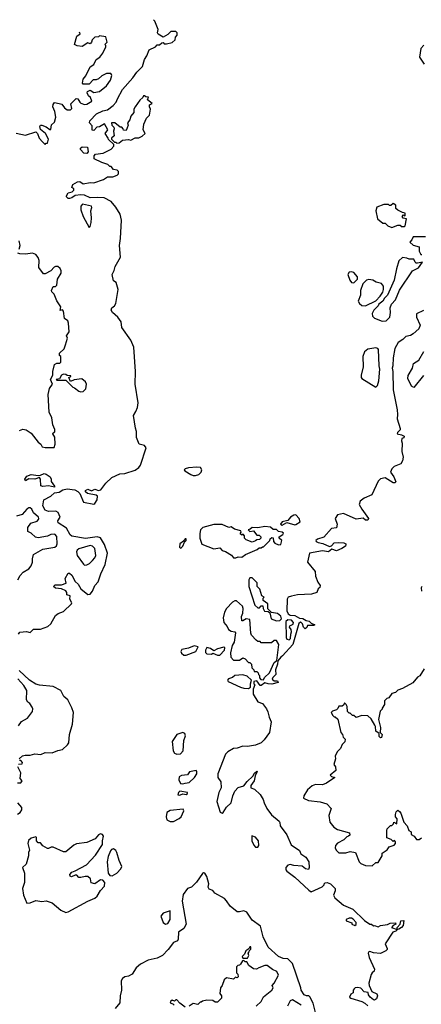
# Model space of a CAD drawing. Extents: x 2494106 to 2685573, y 758056 to 915185.
# Tile 343 of 507: x 2598135 to 2601609, y 903362 to 911879. Entities that reach past the tile are written whole.
import ezdxf

# ---------------------------------------------------------------- set-up
doc = ezdxf.new("R2010")
doc.units = 0

msp = doc.modelspace()

# ---------------------------------------------------------------- linework, layer by layer
at = {"layer": '0CON05XD'}
for points in [[(2598125.7, 906565), (2598135, 906581.2), (2598193.9, 906586.1), (2598225, 906576.7), (2598255, 906607.1), (2598314.3, 906605.7), (2598379.3, 906630.7), (2598405, 906654), (2598444.3, 906725.7), (2598467.3, 906742.7), (2598515, 906759.2), (2598583.8, 906825), (2598586.7, 906835), (2598567.5, 906865), (2598570, 906895), (2598543.6, 906903.6), (2598542.5, 906925), (2598535, 906937.5), (2598495, 906956.2), (2598445, 906961.2), (2598427.5, 906975), (2598440.7, 906989.3), (2598495, 906990), (2598536.7, 907005), (2598528.8, 907045), (2598555, 907092.5), (2598565, 907091.2), (2598585, 907073.3), (2598615, 907020), (2598641.2, 906995), (2598662.5, 906955), (2598725, 906905.8), (2598745, 906910), (2598763.4, 906936.6), (2598784.4, 906985.6), (2598813.8, 907015), (2598837.1, 907085), (2598873.1, 907165), (2598893.5, 907265), (2598868.5, 907338.5), (2598835, 907397.5), (2598805, 907405.4), (2598705, 907391.1), (2598585, 907410.6), (2598571.5, 907421.5), (2598539.7, 907479.7), (2598467.1, 907527.1), (2598465.8, 907545), (2598485.6, 907575), (2598467.3, 907617.3), (2598447.1, 907627.1), (2598385, 907623.8), (2598354.4, 907635), (2598334, 907675), (2598344, 907725), (2598405, 907756.2), (2598436.7, 907785), (2598477.3, 907792.7), (2598508.3, 907811.7), (2598545, 907820), (2598611.2, 907811.2), (2598638, 907798), (2598655, 907780), (2598686.4, 907706.4), (2598775, 907688.6), (2598785.9, 907694.1), (2598804.6, 907725), (2598806.9, 907756.9), (2598795, 907766.2), (2598721.1, 907781.1), (2598704, 907795), (2598705, 907806.2), (2598725, 907817.5), (2598755, 907804), (2598785, 907817.8), (2598815, 907806.7), (2598837.9, 907812.1), (2598879.3, 907870.7), (2598932.2, 907917.8), (2599000.5, 907949.5), (2599045, 907953.9), (2599135, 907982.5), (2599166, 908005), (2599181.2, 908025), (2599228.8, 908175), (2599215, 908196.7), (2599168.3, 908208.3), (2599146.2, 908265), (2599145.9, 908315.9), (2599135.8, 908345.8), (2599120, 908455), (2599139.1, 908490.9), (2599154.4, 908525), (2599158.9, 908565), (2599134.2, 908725), (2599137.5, 908835), (2599120.8, 909045), (2599095.7, 909105.7), (2599017.5, 909215), (2599013.3, 909265), (2598985, 909306.7), (2598938.8, 909345), (2598926.7, 909365), (2598932.5, 909385), (2598955, 909402.5), (2598966.7, 909425), (2598986.7, 909545), (2598970, 909605), (2598945, 909620), (2598933.8, 909675), (2598951.7, 909708.3), (2598960, 909745), (2599007.5, 909825), (2598996.7, 909925), (2599008.1, 909985), (2599014.5, 910145), (2599004.3, 910195), (2598967.5, 910257.5), (2598927.1, 910307.1), (2598866.6, 910336.6), (2598805, 910341.2), (2598745, 910337.5), (2598695, 910359.4), (2598665, 910363.1), (2598615, 910358.8), (2598585, 910338.8), (2598565, 910333.3), (2598555, 910333.3), (2598540, 910345), (2598539.2, 910355), (2598555, 910381.2), (2598589.5, 910390.5), (2598603.3, 910405), (2598602.5, 910415), (2598587, 910427), (2598595, 910452.5), (2598635, 910476.7), (2598655, 910478.8), (2598685, 910460), (2598745, 910470), (2598775, 910466.7), (2598860, 910495), (2598895, 910520), (2598939.3, 910520.7), (2598977, 910533), (2598990, 910545), (2598990, 910565), (2598978.3, 910578.3), (2598945, 910582.5), (2598925, 910610), (2598915, 910610), (2598897, 910627), (2598845, 910642.5), (2598780, 910675), (2598778.3, 910701.7), (2598790, 910715), (2598857, 910723), (2598925, 910757.5), (2598950, 910785), (2598948.3, 910798.3), (2598901.7, 910841.7), (2598900, 910855), (2598873, 910893), (2598897.5, 910925), (2598868.3, 910978.3), (2598825, 910952.5), (2598801.7, 910948.3), (2598775, 910920), (2598763, 910923), (2598761.7, 910961.7), (2598740, 910985), (2598742.5, 911005), (2598800, 911065), (2598855, 911090), (2598895, 911098.8), (2598944.2, 911135.8), (2598970, 911165), (2598980, 911195), (2599023.8, 911275), (2599113.3, 911375), (2599147.5, 911425), (2599196.7, 911475), (2599213.3, 911535), (2599233.8, 911565), (2599255, 911616.7), (2599310, 911645), (2599325, 911660), (2599345, 911660), (2599363, 911677), (2599375, 911680), (2599385, 911670), (2599405, 911670), (2599455, 911680), (2599480, 911705), (2599483, 911727), (2599497.5, 911745), (2599497.5, 911765), (2599485, 911777.5), (2599443, 911777), (2599415, 911750), (2599375, 911727.5), (2599333.6, 911753.6), (2599327.5, 911765), (2599332.5, 911795), (2599303.8, 911865), (2599293.5, 911878.5)], [(2598105, 910896.7), (2598185, 910878.8), (2598275, 910907.5), (2598290, 910895), (2598303, 910853), (2598331.7, 910821.7), (2598355, 910800), (2598365, 910810), (2598375, 910810), (2598382.5, 910845), (2598357.5, 910895), (2598315, 910930), (2598307.5, 910955), (2598313.8, 910966.2), (2598325, 910966.7), (2598365, 910951.2), (2598395, 910927.5), (2598405, 910930), (2598410.5, 910969.5), (2598435, 910992.5), (2598448, 911035), (2598438, 911085), (2598422, 911125), (2598423.3, 911145), (2598437, 911163), (2598475, 911153.3), (2598498.8, 911148.8), (2598522.5, 911115), (2598545, 911100), (2598575, 911100), (2598585, 911110), (2598578.3, 911151.7), (2598623.6, 911196.4), (2598637.5, 911195), (2598654, 911164), (2598665, 911156.7), (2598695, 911146.2), (2598715, 911148.8), (2598757.5, 911175), (2598747.5, 911205), (2598730.7, 911220.7), (2598717.5, 911245), (2598721.7, 911258.3), (2598745, 911270), (2598775, 911247.5), (2598825, 911257.5), (2598885, 911306.7), (2598920, 911355), (2598932.5, 911395), (2598930, 911405), (2598921.7, 911411.7), (2598885, 911412.5), (2598845, 911393.3), (2598815, 911366.7), (2598795, 911357.5), (2598771.7, 911358.3), (2598735, 911320), (2598685, 911320), (2598678.3, 911328.3), (2598682.5, 911365), (2598707, 911393), (2598745, 911470), (2598775, 911490), (2598797, 911533), (2598827.5, 911555), (2598855, 911590), (2598880, 911645), (2598880, 911655), (2598870, 911665), (2598890, 911685), (2598879.3, 911729.3), (2598825, 911737.5), (2598815, 911730), (2598783.6, 911726.4), (2598762.5, 911705), (2598757, 911683), (2598745, 911670), (2598725, 911677.5), (2598675, 911647.5), (2598633, 911653), (2598610, 911665), (2598630, 911735), (2598657.5, 911755), (2598651.3, 911769.8)], [(2601630.7, 911659.3), (2601605, 911630), (2601593.8, 911555), (2601635, 911494)], [(2598975, 910810), (2598995, 910812.5), (2599023, 910837), (2599075, 910842.5), (2599095, 910837.5), (2599135, 910856.7), (2599165, 910857.5), (2599195, 910872.5), (2599220, 910895), (2599203.3, 910925), (2599210, 910975), (2599233, 911027), (2599257, 911053), (2599267.5, 911105), (2599257.5, 911125), (2599258.3, 911141.7), (2599280, 911155), (2599240, 911185), (2599248.3, 911208.3), (2599225, 911210), (2599215, 911220), (2599205, 911220), (2599200, 911205), (2599175, 911182.5), (2599133.9, 911126.1), (2599122.5, 911105), (2599122.5, 911075), (2599097.5, 911045), (2599086.7, 911013.3), (2599067.5, 910985), (2599072.5, 910965), (2599055, 910920), (2599031.7, 910921.7), (2599030, 910935), (2599018.3, 910948.3), (2599005, 910950), (2598957, 910987), (2598930, 910985), (2598932.5, 910965), (2598948.8, 910948.8), (2598952.5, 910935), (2598947.5, 910915), (2598952.5, 910875), (2598930, 910855), (2598930, 910845), (2598955, 910820), (2598965, 910820), (2598975, 910810)], [(2598715, 910720), (2598690, 910725), (2598660, 910755), (2598661.7, 910768.3), (2598675, 910777.5), (2598720, 910775), (2598727.5, 910735), (2598715, 910720)], [(2598735, 910080), (2598745, 910090), (2598753.8, 910125), (2598757.1, 910165), (2598748.8, 910225), (2598760, 910255), (2598755.6, 910265.6), (2598676.9, 910283.1), (2598664.3, 910265), (2598664, 910235), (2598682.5, 910175), (2598735, 910080)], [(2601355, 910082.5), (2601405, 910100), (2601425, 910100), (2601435, 910090), (2601465, 910090), (2601470, 910095), (2601480, 910155), (2601451.7, 910161.7), (2601442.5, 910175), (2601455, 910190), (2601468.3, 910181.7), (2601470, 910205), (2601445, 910210), (2601405, 910230), (2601390, 910245), (2601390, 910275), (2601365, 910290), (2601345, 910270), (2601335, 910270), (2601325, 910280), (2601285, 910280), (2601225, 910257.5), (2601216.7, 910225), (2601230, 910155), (2601275, 910120), (2601295, 910120), (2601320, 910095), (2601355, 910082.5)], [(2601645, 910000), (2601538.3, 910001.7), (2601527, 909973), (2601510, 909955), (2601538.3, 909928.3), (2601590, 909915), (2601590, 909875), (2601605, 909847.5), (2601615, 909847.5)], [(2598131.2, 909895), (2598138, 909925), (2598129.2, 909965)], [(2598133.6, 908326.4), (2598163, 908337), (2598191.7, 908331.7), (2598235, 908302.5), (2598293.6, 908223.6), (2598316.4, 908206.4), (2598330, 908185), (2598355, 908178.8), (2598432.5, 908177.5), (2598441.7, 908208.3), (2598437.5, 908267.5), (2598420, 908295), (2598423.6, 908306.4), (2598437.5, 908315), (2598437.5, 908335), (2598421.2, 908375), (2598412, 908435), (2598390, 908485), (2598382.3, 908637.7), (2598392.3, 908687.7), (2598417.5, 908725), (2598401.2, 908765), (2598420, 908805), (2598420, 908835), (2598436.7, 908895), (2598455, 908907.5), (2598481.7, 908908.3), (2598490, 908915), (2598490, 908965), (2598480, 908975), (2598480, 908995), (2598518.3, 909031.7), (2598531.2, 909065), (2598547.5, 909125), (2598540, 909145), (2598561.7, 909178.3), (2598557.5, 909255), (2598550, 909275), (2598522.5, 909295), (2598515, 909357.5), (2598505, 909370), (2598485, 909362.5), (2598490, 909395), (2598456.4, 909446.4), (2598433.3, 909505), (2598412.5, 909525), (2598410, 909535), (2598425, 909570), (2598445, 909570), (2598456.4, 909583.6), (2598461.2, 909635), (2598492.5, 909685), (2598494, 909705), (2598486.1, 909726.1), (2598465, 909742.5), (2598445, 909743.3), (2598432.3, 909737.7), (2598403.6, 909706.4), (2598355, 909680), (2598341.7, 909681.7), (2598301.2, 909735), (2598303.8, 909795), (2598295, 909822.5), (2598275, 909846.7), (2598245, 909860), (2598185, 909850.8), (2598135, 909852), (2598118.8, 909858.8)], [(2601620, 909780), (2601575, 909772.5), (2601565, 909772.5), (2601555, 909782.5), (2601545, 909807.5), (2601505, 909806.7), (2601485, 909816.7), (2601445, 909822.5), (2601415, 909793.3), (2601395.8, 909725), (2601373.9, 909626.1), (2601316.7, 909495), (2601290.7, 909469.3), (2601277.5, 909445), (2601241.2, 909418.8), (2601235, 909402.5), (2601197.5, 909365), (2601183.9, 909336.1), (2601186.2, 909315), (2601205, 909296.2), (2601269.7, 909269.7)], [(2601269.7, 909269.7), (2601305, 909272.9), (2601335.7, 909305), (2601341.9, 909345), (2601340, 909385), (2601352.2, 909417.8), (2601385, 909456.2), (2601420.3, 909539.7), (2601532.5, 909705), (2601585, 909732.5), (2601620, 909780)], [(2601025, 909603.8), (2601057.5, 909635), (2601056.2, 909655), (2601025, 909690.8), (2601005, 909697.5), (2600985, 909696), (2600974, 909675), (2600990.8, 909625), (2601005, 909604), (2601025, 909603.8)], [(2601125, 909403.8), (2601215, 909447.5), (2601253, 909487), (2601277, 909523), (2601282.5, 909545), (2601282.5, 909575), (2601266.1, 909596.1), (2601218.3, 909608.3), (2601190, 909625), (2601155, 909630), (2601133.9, 909626.1), (2601102.5, 909595), (2601083.8, 909535), (2601083.3, 909495), (2601062, 909445), (2601075, 909423.3), (2601095, 909406.7), (2601125, 909403.8)], [(2601626.9, 909363.1), (2601568, 909335), (2601567.5, 909305), (2601598.8, 909235), (2601586.7, 909205), (2601539.2, 909160.8), (2601515, 909146.2), (2601475, 909139.2), (2601447.9, 909112.1), (2601408, 909085), (2601380, 909035), (2601366, 908955), (2601363.8, 908885), (2601356.2, 908865), (2601364, 908835), (2601366.4, 908676.4), (2601398.8, 908505), (2601403.3, 908465), (2601398.8, 908425), (2601426.4, 908343.6), (2601425, 908330), (2601401.7, 908308.3), (2601400, 908295), (2601437, 908287), (2601460, 908275), (2601458.3, 908261.7), (2601440, 908255), (2601437.5, 908235), (2601442.5, 908215), (2601440, 908145), (2601452.5, 908095), (2601446.4, 908063.6), (2601433, 908037), (2601375, 908012.5), (2601355, 907992.5), (2601343.8, 907965), (2601371.2, 907925), (2601388, 907882), (2601378.8, 907871.2), (2601365, 907872), (2601295.5, 907915.5), (2601255, 907908.1), (2601235, 907886), (2601180.5, 907769.5), (2601115, 907738.9), (2601079.2, 907715), (2601072.9, 907685), (2601094.5, 907644.5), (2601152.5, 907565), (2601145, 907550), (2601125, 907550), (2601105, 907566.2), (2601045, 907557.5), (2600935, 907607.5), (2600885, 907596.7), (2600863.3, 907565), (2600880.8, 907515), (2600876.7, 907483.3), (2600831.7, 907478.3), (2600766.4, 907403.6), (2600710, 907385), (2600697.5, 907375), (2600700, 907365), (2600716.4, 907356.4), (2600758.3, 907348.3), (2600815, 907322.5), (2600833, 907327), (2600855, 907352.5), (2600895, 907356.7), (2600940, 907355), (2600957.5, 907345), (2600957.5, 907335), (2600952.5, 907325), (2600922.5, 907305), (2600875, 907284.3), (2600835, 907297.5), (2600805, 907274.4), (2600755, 907283.8), (2600642.5, 907265), (2600623.3, 907185), (2600690, 907105), (2600693.8, 907065), (2600714.2, 907014.2), (2600733.3, 906985), (2600732.5, 906967.5), (2600717.5, 906955), (2600706.4, 906923.6), (2600659.3, 906909.3), (2600537, 906903), (2600485, 906892.5), (2600457, 906883), (2600447.5, 906865), (2600446.7, 906765), (2600458.3, 906738.3), (2600475, 906728.8), (2600515, 906723.8), (2600555, 906701.2), (2600585, 906700), (2600612, 906682), (2600637.5, 906675), (2600655, 906657.5), (2600687.5, 906645), (2600675, 906637.5), (2600625, 906640), (2600618.3, 906621.7), (2600605, 906610), (2600590, 906625), (2600581.7, 906651.7), (2600570, 906665), (2600563.3, 906666.7), (2600550, 906655), (2600496.7, 906475), (2600407.5, 906375), (2600392.5, 906365), (2600368.3, 906331.7), (2600366.1, 906303.9), (2600347.5, 906255), (2600350, 906215), (2600325, 906190), (2600320, 906175), (2600335, 906160), (2600365, 906160), (2600370, 906145), (2600315, 906132.5), (2600285, 906133.3), (2600255, 906142.5), (2600225, 906120), (2600215, 906120), (2600185, 906160), (2600160, 906155), (2600160, 906135), (2600167.5, 906125), (2600153.3, 906086.7), (2600154, 906045), (2600195, 905978.8), (2600235, 905963.8), (2600268.8, 905918.8), (2600282.5, 905892.5), (2600292.5, 905845), (2600309.4, 905805), (2600296.6, 905713.4), (2600250.6, 905649.4)], [(2601215, 908701.2), (2601230, 908715), (2601242, 908755), (2601250, 908855), (2601244, 908885), (2601239.2, 909025), (2601233.8, 909035), (2601215, 909040), (2601145, 909030), (2601116.2, 909005), (2601103.8, 908965), (2601106.2, 908875), (2601087.5, 908805), (2601088, 908785), (2601095, 908773.8), (2601215, 908701.2)], [(2601628.8, 908801.2), (2601545, 908697.5), (2601525, 908707.5), (2601492, 908775), (2601495, 908800), (2601532.5, 908865), (2601542.5, 908905), (2601587.5, 908935), (2601631.7, 909008.3)], [(2598665, 908660), (2598685, 908663.8), (2598706.7, 908685), (2598713.3, 908725), (2598705, 908747.5), (2598671.7, 908771.7), (2598605, 908762.5), (2598575, 908750), (2598560, 908785), (2598578.3, 908791.7), (2598578.3, 908798.3), (2598545, 908800), (2598535, 908810), (2598515, 908813.8), (2598495, 908802.5), (2598478.3, 908771.7), (2598450, 908765), (2598455, 908760), (2598535, 908760), (2598595, 908700), (2598610, 908695), (2598646.4, 908666.4), (2598665, 908660)], [(2598435, 907834), (2598385, 907846.7), (2598335, 907841.2), (2598316.4, 907846.4), (2598313.3, 907903.3), (2598305, 907920), (2598265, 907902.9), (2598212.5, 907907.5), (2598185, 907890), (2598180, 907905), (2598195, 907930), (2598235, 907943.8), (2598295, 907936.7), (2598315, 907937.5), (2598345, 907953.3), (2598365, 907948.8), (2598397.5, 907925), (2598406.7, 907905), (2598406.7, 907885), (2598436.7, 907845), (2598435, 907834)], [(2599655, 907934.6), (2599683.3, 907945), (2599703.3, 907965), (2599710, 907985), (2599697.5, 908005), (2599667.9, 908007.9), (2599595, 908001.1), (2599567.5, 907995), (2599558.8, 907985), (2599563.8, 907975), (2599615, 907943.6), (2599635, 907934.6), (2599655, 907934.6)], [(2598120, 907035), (2598138.7, 907071.3), (2598165, 907100), (2598215, 907130), (2598234, 907155), (2598245.8, 907185), (2598244.1, 907215.9), (2598255, 907252.5), (2598335, 907300), (2598440, 907315), (2598453.6, 907326.4), (2598460, 907345), (2598457, 907407), (2598437.7, 907427.7), (2598405, 907426), (2598375, 907412), (2598295, 907396), (2598272.7, 907402.7), (2598235, 907436.2), (2598205, 907452.5), (2598206.2, 907485), (2598230, 907525), (2598285, 907542), (2598298.8, 907555), (2598300, 907565), (2598296.7, 907575), (2598254.2, 907614.2), (2598238.8, 907645), (2598225.9, 907655.9), (2598215, 907656), (2598195, 907644), (2598155, 907598), (2598106.2, 907585)], [(2600405, 907506.2), (2600445, 907530), (2600515, 907508.8), (2600525, 907511.2), (2600561.2, 907535), (2600553.6, 907563.6), (2600525, 907596), (2600505, 907592), (2600476.2, 907575), (2600453.9, 907546.1), (2600404.2, 907535), (2600390, 907515), (2600405, 907506.2)], [(2599983, 907223), (2600005, 907223.8), (2600025, 907232.5), (2600055, 907230), (2600088.3, 907251.7), (2600190, 907295), (2600205, 907310), (2600225, 907310), (2600235, 907320), (2600245, 907320), (2600300, 907375), (2600301.7, 907388.3), (2600315, 907400), (2600328.3, 907398.3), (2600330, 907365), (2600341.7, 907351.7), (2600375, 907337.5), (2600395, 907340), (2600402.5, 907375), (2600380, 907395), (2600380, 907405), (2600410, 907425), (2600418.3, 907438.3), (2600406.4, 907446.4), (2600373, 907453), (2600355, 907470), (2600328.3, 907468.3), (2600305, 907490), (2600255, 907496.2), (2600195, 907482.5), (2600145, 907487.5), (2600128.3, 907471.7), (2600110, 907465), (2600125, 907452.5), (2600158.3, 907458.3), (2600185, 907420), (2600205, 907420), (2600220, 907405), (2600220, 907395), (2600208.3, 907381.7), (2600185, 907380), (2600175, 907370), (2600145, 907360), (2600095, 907380), (2600080, 907395), (2600080, 907415), (2600068.3, 907428.3), (2600055, 907420), (2600041.7, 907431.7), (2600050, 907445), (2600048.3, 907458.3), (2599993, 907473), (2599965, 907492.5), (2599945, 907486.7), (2599885, 907511.2), (2599815, 907512), (2599720, 907485), (2599700, 907465), (2599692.5, 907435), (2599692.5, 907395), (2599711.7, 907341.7), (2599815, 907302.5), (2599865, 907310), (2599885, 907287.5), (2599915, 907277.5), (2599966, 907246), (2599983, 907223)], [(2599525, 907307.5), (2599535, 907312.5), (2599545.9, 907324.1), (2599560, 907360), (2599576.2, 907375), (2599575, 907387.5), (2599565, 907387.5), (2599553, 907367), (2599521.2, 907345), (2599517.5, 907315), (2599525, 907307.5)], [(2598695, 907160), (2598715, 907162), (2598740, 907175), (2598765, 907200), (2598785.6, 907225), (2598792.5, 907245), (2598783.8, 907305), (2598765, 907326), (2598745, 907331.4), (2598645, 907301.2), (2598631.2, 907288.8), (2598626.2, 907275), (2598632.5, 907245), (2598687.7, 907167.7), (2598695, 907160)], [(2600355, 906680), (2600385, 906682.5), (2600400, 906695), (2600395, 906720), (2600365, 906742.5), (2600311.7, 906751.7), (2600281.7, 906781.7), (2600280, 906825), (2600240, 906855), (2600240, 906875), (2600250, 906885), (2600230, 906895), (2600211.7, 906951.7), (2600190, 906975), (2600188.3, 907008.3), (2600145, 907050), (2600125, 907050), (2600117.5, 907035), (2600117.5, 906975), (2600170, 906815), (2600195, 906790), (2600208.3, 906791.7), (2600225, 906810), (2600238.3, 906808.3), (2600240, 906785), (2600253.6, 906763.6), (2600285, 906760), (2600298.3, 906748.3), (2600310, 906695), (2600355, 906680)], [(2601612.5, 906975), (2601607.5, 906965), (2601610, 906935)], [(2600245, 906170), (2600251.7, 906188.3), (2600295, 906230), (2600335, 906317.5), (2600360, 906335), (2600377.5, 906475), (2600355, 906510), (2600335, 906510), (2600311.7, 906488.3), (2600285, 906487.5), (2600225, 906490), (2600215, 906500), (2600195, 906500), (2600181.7, 906511.7), (2600140, 906555), (2600133, 906573), (2600125, 906690), (2600095, 906697.5), (2600065, 906680), (2600055, 906680), (2600054, 906715), (2600064, 906745), (2600067.5, 906785), (2600062.5, 906805), (2600010.7, 906850.7), (2599995, 906853.3), (2599975, 906841.2), (2599924.2, 906785), (2599905.7, 906755), (2599894, 906705), (2599900, 906665), (2599930.5, 906630.5), (2599941.2, 906605), (2599965, 906588.8), (2599995, 906582.5), (2600002.5, 906575), (2599990, 906495), (2599973.3, 906465), (2599957, 906403), (2599962.5, 906365), (2599985, 906340), (2600035, 906340), (2600065, 906357.5), (2600085, 906350), (2600115, 906320), (2600125, 906320), (2600140, 906305), (2600143, 906273), (2600160, 906255), (2600161.7, 906241.7), (2600185, 906240), (2600198.3, 906228.3), (2600200, 906215), (2600210, 906205), (2600210, 906185), (2600221.7, 906171.7), (2600245, 906170)], [(2600465, 906513.8), (2600477.5, 906525), (2600480, 906565), (2600487.5, 906585), (2600483.6, 906603.6), (2600467.5, 906625), (2600472.5, 906635), (2600499.3, 906650.7), (2600503.3, 906665), (2600487.5, 906685), (2600455, 906688), (2600436.4, 906673.6), (2600440, 906535), (2600445, 906521.2), (2600465, 906513.8)], [(2599575, 906381.2), (2599657.5, 906415), (2599680, 906455), (2599645, 906462.5), (2599595, 906441.2), (2599537.7, 906432.3), (2599528, 906415), (2599535, 906398.8), (2599555, 906381.2), (2599575, 906381.2)], [(2599845, 906381.2), (2599865, 906383.3), (2599907.5, 906425), (2599910, 906445), (2599901.7, 906451.7), (2599845, 906436.2), (2599815, 906420), (2599785, 906440), (2599755, 906447.5), (2599742.5, 906425), (2599743.3, 906405), (2599755, 906393.8), (2599795, 906390), (2599805, 906400), (2599845, 906381.2)], [(2598130, 905485), (2598159.3, 905510.7), (2598182.3, 905517.7), (2598225, 905518), (2598265, 905528.8), (2598317.7, 905522.3), (2598355, 905541.2), (2598415, 905536.2), (2598465, 905558.8), (2598505, 905566.7), (2598548.8, 905605), (2598560, 905625), (2598564.3, 905695), (2598590.8, 905785), (2598600.8, 905885), (2598586.2, 905926.2), (2598550, 905995), (2598516.7, 906025), (2598491.2, 906075), (2598425, 906111.4), (2598305, 906121.4), (2598275, 906131.1), (2598218.9, 906165), (2598129.1, 906249.1)], [(2601633.3, 906265), (2601596.4, 906203.6), (2601575, 906192.5), (2601535, 906142.5), (2601445, 906092.5), (2601405, 906080), (2601385, 906060), (2601355, 906050), (2601328.3, 906011.7), (2601311.7, 906008.3), (2601291.7, 905988.3), (2601290, 905955), (2601270, 905925), (2601270, 905915), (2601253, 905897), (2601237.5, 905825), (2601256.7, 905755), (2601252.5, 905712.5), (2601270, 905695), (2601265, 905670), (2601255, 905667.5), (2601245, 905677.5), (2601243.3, 905705), (2601216, 905725), (2601213.3, 905765), (2601206, 905776), (2601175, 905830), (2601145, 905857.5), (2601095, 905860), (2601045, 905842.5), (2601025, 905860), (2601015, 905860), (2600995, 905880), (2600985, 905880), (2600970, 905895), (2600967, 905937), (2600960, 905955), (2600945, 905970), (2600938.3, 905951.7), (2600925, 905940), (2600895, 905940), (2600888.3, 905921.7), (2600875, 905910), (2600841.7, 905898.3), (2600830, 905885), (2600845, 905860), (2600855, 905850), (2600865, 905850), (2600887, 905827), (2600913, 905713), (2600927, 905697), (2600931.7, 905671.7), (2600950, 905655), (2600948.3, 905631.7), (2600925, 905610), (2600910, 905575), (2600882.5, 905545), (2600863, 905507), (2600867.5, 905485), (2600852.5, 905435), (2600867.5, 905415), (2600870, 905385), (2600820, 905345), (2600833, 905333), (2600860, 905325), (2600787.5, 905275), (2600755, 905260), (2600695, 905263.8), (2600665, 905251.2), (2600624.1, 905215.9), (2600592.5, 905165), (2600590, 905145), (2600634.2, 905124.2), (2600735, 905113.3), (2600792.5, 905095), (2600830, 905055), (2600810, 904995), (2600817, 904937), (2600852.5, 904895), (2600885, 904873.3), (2600987.5, 904845), (2600990, 904825), (2600980, 904815), (2600965, 904810), (2600940, 904785), (2600885, 904756.7), (2600866.7, 904735), (2600863.3, 904715), (2600872.5, 904695), (2600895, 904673.3), (2600922.5, 904672.5), (2600955, 904672.5), (2600995, 904683.3), (2601040, 904675), (2601072.5, 904595), (2601085, 904580), (2601125, 904562.5), (2601185, 904560), (2601215, 904590), (2601235, 904590), (2601270, 904645), (2601271.7, 904668.3), (2601313, 904697), (2601330, 904725), (2601375, 904740), (2601387, 904753), (2601387, 904767), (2601378.3, 904778.3), (2601365, 904770), (2601348.3, 904788.3), (2601311.7, 904801.7), (2601310, 904865), (2601315, 904880), (2601341.7, 904908.3), (2601355, 904910), (2601368.3, 904921.7), (2601371.7, 904938.3), (2601398.3, 904921.7), (2601400, 904965), (2601386.7, 904985), (2601386.2, 905005), (2601391.7, 905028.3), (2601405, 905040), (2601420.9, 905030.9), (2601432, 905015), (2601458.3, 904938.3), (2601487.5, 904905), (2601502.5, 904865), (2601520, 904855), (2601521.7, 904831.7), (2601546.4, 904816.4), (2601568.3, 904788.3), (2601591.7, 904788.3), (2601609.3, 904800.7)], [(2598125, 905770), (2598151.2, 905808.8), (2598203, 905837), (2598245.9, 905894.1), (2598248.8, 905918.8), (2598243.6, 905933.6), (2598223.3, 905965), (2598205, 905976.7), (2598192.9, 905995), (2598195.5, 906075), (2598170.5, 906120.5), (2598118.6, 906178.6)], [(2600115, 906094), (2600132.5, 906105), (2600130, 906135), (2600140, 906165), (2600101.7, 906201.7), (2600065, 906212.5), (2599995, 906207.5), (2599975, 906190), (2599941.7, 906178.3), (2599933, 906167), (2599937.5, 906155), (2600045.8, 906104.2), (2600074.2, 906095.8), (2600115, 906094)], [(2599494.1, 905525.9), (2599525, 905530), (2599547.5, 905555), (2599555.6, 905644.4), (2599567.8, 905685), (2599563.8, 905705), (2599545, 905714), (2599494.5, 905695.5), (2599452.5, 905635), (2599463.6, 905555), (2599472.9, 905535), (2599494.1, 905525.9)], [(2600250.6, 905649.4), (2600225, 905624.3), (2600175, 905602.9), (2600105, 905590.8), (2600065, 905594), (2600015, 905578), (2599985, 905576), (2599934.1, 905545.9), (2599914.2, 905525.8), (2599848.8, 905355), (2599850, 905325), (2599874.2, 905285), (2599878.8, 905235), (2599857.5, 905195), (2599841.2, 905115), (2599868, 905025), (2599885, 905015.8), (2599895, 905020), (2599923.2, 905066.8), (2599963.8, 905105), (2599977.5, 905165), (2599996.2, 905205), (2600025, 905236.7), (2600075, 905252.5), (2600102, 905288), (2600152.5, 905335), (2600165, 905360), (2600185, 905380), (2600190, 905375), (2600173, 905337), (2600163.3, 905295), (2600134.4, 905255.6), (2600134, 905234), (2600165, 905222.5), (2600215, 905177.5), (2600241.2, 905135), (2600248.8, 905105), (2600273.9, 905056.1), (2600312.1, 905002.1), (2600380, 904945), (2600386, 904935), (2600387.5, 904905), (2600445, 904827.5), (2600482.6, 904742.6), (2600555, 904692.5), (2600566.7, 904665), (2600610, 904635), (2600636.7, 904595), (2600640, 904545), (2600631.7, 904528.3), (2600607.5, 904535), (2600578, 904558), (2600505, 904563.8), (2600475, 904572), (2600455, 904566), (2600436.2, 904545), (2600436.2, 904525), (2600444.3, 904514.3), (2600515, 904462.5), (2600635, 904348.8), (2600655, 904336.2), (2600750.7, 904379.3), (2600770, 904395), (2600770, 904405), (2600778.3, 904411.7), (2600795, 904416.7), (2600823.6, 904403.6), (2600863.8, 904363.8), (2600863.8, 904345), (2600850, 904305), (2600861.7, 904281.7), (2600935, 904220), (2601017.5, 904185), (2601117.3, 904087.3), (2601165, 904056.7), (2601177.5, 904055), (2601195, 904040), (2601205, 904042.5), (2601235, 904032.5), (2601255, 904042.5), (2601317, 904053), (2601340, 904065), (2601386.4, 904066.4), (2601390, 904055), (2601365, 904042.5), (2601350, 904025), (2601400, 904010), (2601400, 904005), (2601390, 903995), (2601363.3, 903986.7), (2601297.5, 903885), (2601312.5, 903845), (2601312.5, 903835), (2601302.5, 903825), (2601255, 903801.2), (2601195, 903806.2), (2601165, 903820), (2601154.1, 903815.9), (2601150, 903805), (2601158.3, 903768.3), (2601203.8, 903665), (2601200.7, 903649.3), (2601182.5, 903635), (2601175, 903620), (2601156.2, 903545), (2601157.5, 903525), (2601182, 903472), (2601223.6, 903453.6), (2601230, 903435), (2601220.5, 903409.5), (2601205, 903396.7), (2601195, 903400), (2601166.7, 903425), (2601153.3, 903445), (2601150, 903465), (2601115, 903468.8), (2601085, 903502.5), (2601058.8, 903508.8), (2601036.4, 903503.6), (2601027.5, 903495), (2601020, 903485), (2601018.3, 903461.7), (2601000.7, 903449.3), (2600987.5, 903425), (2601000, 903415), (2601095.8, 903385.8), (2601121.2, 903371.2), (2601145, 903347.5)], [(2598125, 905440), (2598157, 905443), (2598160, 905455), (2598145, 905470), (2598131.7, 905471.7)], [(2598115, 905277.5), (2598145, 905277.5), (2598156.1, 905293.9), (2598140, 905315), (2598143.3, 905365), (2598117.5, 905415)], [(2599545, 905268.8), (2599565, 905273.8), (2599600.7, 905279.3), (2599647.3, 905322.7), (2599666.7, 905355), (2599667.5, 905375), (2599660, 905385), (2599605, 905372.5), (2599585, 905347.5), (2599535, 905341.2), (2599515, 905328.8), (2599510, 905305), (2599525, 905273.3), (2599545, 905268.8)], [(2599515, 905170), (2599525, 905173.3), (2599545, 905182.5), (2599575, 905177.5), (2599587.5, 905185), (2599587.5, 905195), (2599520, 905205), (2599507.5, 905195), (2599502.5, 905175), (2599515, 905170)], [(2598115, 905007.5), (2598139.3, 905020.7), (2598152.5, 905045), (2598152.5, 905065), (2598120, 905105)], [(2599435, 904941.9), (2599465, 904944.2), (2599515, 904970), (2599530.8, 904985), (2599553.3, 905035), (2599548.8, 905048.8), (2599435, 905038), (2599408.1, 905021.9), (2599400.6, 904985), (2599408.3, 904958.3), (2599435, 904941.9)], [(2598535, 904157.1), (2598555, 904160.8), (2598725.5, 904254.5), (2598785, 904279.2), (2598805, 904298), (2598833.8, 904346.2), (2598868, 904385), (2598871.2, 904415), (2598855, 904436.7), (2598835, 904440), (2598784.1, 904404.1), (2598753.6, 904413.6), (2598747.7, 904447.7), (2598725, 904466.2), (2598701.7, 904468.3), (2598665, 904457.5), (2598645, 904460), (2598628.3, 904478.3), (2598615, 904480), (2598583.8, 904463.8), (2598571.2, 904471.2), (2598568.8, 904485), (2598585, 904506), (2598615, 904516.2), (2598711.7, 904568.3), (2598789.3, 904650.7), (2598851.2, 904745), (2598850, 904775), (2598860, 904815), (2598850, 904830), (2598835, 904836.7), (2598815, 904826.7), (2598787.1, 904792.9), (2598715, 904762.5), (2598625, 904750.8), (2598602.1, 904737.9), (2598535, 904680), (2598515, 904680), (2598425, 904722.5), (2598408.3, 904721.7), (2598385, 904710), (2598375, 904710), (2598335, 904732.5), (2598315, 904757.5), (2598295, 904760), (2598280, 904775), (2598280, 904805), (2598275, 904810), (2598235, 904800), (2598211.7, 904778.3), (2598204.1, 904754.1), (2598220, 904695), (2598211.2, 904675), (2598211.2, 904645), (2598190, 904575), (2598160, 904545), (2598176.7, 904495), (2598176.2, 904415), (2598158, 904365), (2598168, 904305), (2598195, 904237.5), (2598225, 904240.8), (2598275, 904260.8), (2598325, 904250), (2598365, 904255.8), (2598415, 904238.8), (2598490, 904175), (2598535, 904157.1)], [(2600195, 904720), (2600203, 904737), (2600200, 904775), (2600175, 904807.5), (2600141.7, 904818.3), (2600143.8, 904775), (2600159.3, 904739.3), (2600175, 904722.5), (2600195, 904720)], [(2598935, 904473.8), (2598974.2, 904495), (2599010, 904535), (2599016.9, 904555), (2598994.5, 904605), (2598975.8, 904675), (2598965, 904693.3), (2598945, 904706.7), (2598929.3, 904700.7), (2598920.5, 904689.5), (2598900.3, 904639.7), (2598892.5, 904595), (2598898.8, 904495), (2598915, 904476.7), (2598935, 904473.8)], [(2600707.5, 903235), (2600673.2, 903373.2), (2600645, 903427.5), (2600635, 903436.7), (2600615, 903434.2), (2600595, 903444.2), (2600568.8, 903485), (2600566.7, 903505), (2600494.6, 903714.6), (2600455, 903754.4), (2600415, 903758.9), (2600375, 903775.7), (2600284.2, 903855), (2600240, 903945), (2600216.9, 904036.9), (2600145, 904089.4), (2600099.4, 904159.4), (2600075, 904171.1), (2600035, 904160.6), (2600015, 904162.2), (2599955, 904210.8), (2599925, 904257.5), (2599906.6, 904276.6), (2599822, 904322), (2599805, 904347.5), (2599775, 904357.5), (2599763.8, 904375), (2599771.2, 904405), (2599755, 904467.5), (2599735, 904497.5), (2599725, 904500), (2599715, 904492.5), (2599665, 904418.8), (2599620, 904375), (2599585, 904363.8), (2599549.1, 904310.9), (2599538.9, 904255), (2599576.2, 904055), (2599555, 904016.7), (2599508.8, 903985), (2599505.8, 903924.2), (2599500, 903910), (2599464.6, 903895.4), (2599418.5, 903835), (2599370, 903785), (2599325, 903760), (2599245, 903742.9), (2599180.8, 903709.2), (2599143.2, 903676.8), (2599106.9, 903623.1), (2599075, 903605.7), (2599045, 903599.4), (2599024.2, 903585), (2599011.1, 903565), (2599015.6, 903485), (2599003.3, 903435), (2599000, 903375), (2598959.4, 903325)], [(2599395, 904056.2), (2599415, 904060), (2599437.5, 904095), (2599435, 904170), (2599375, 904150), (2599356.7, 904125), (2599375, 904068.8), (2599395, 904056.2)], [(2601035, 904043.3), (2601046.7, 904053.3), (2601045, 904070), (2601018.3, 904098.3), (2601005, 904106.7), (2600985, 904106.7), (2600960, 904095), (2600960, 904085), (2601006.7, 904066.7), (2601007.5, 904055), (2601035, 904043.3)], [(2601400, 904010), (2601400, 904025), (2601427.5, 904055), (2601432.5, 904085), (2601458.3, 904088.3), (2601453.3, 904045), (2601436.7, 904025), (2601415, 904012.5), (2601400, 904010)], [(2600105, 903760), (2600117.5, 903785), (2600110, 903805), (2600120, 903815), (2600121.7, 903828.3), (2600135, 903840), (2600135, 903860), (2600125, 903860), (2600118.3, 903841.7), (2600090, 903825), (2600080, 903795), (2600060, 903775), (2600065, 903760), (2600105, 903760)], [(2600180, 903345), (2600223, 903387), (2600244.1, 903425.9), (2600316.7, 903485), (2600326.7, 903505), (2600320, 903525), (2600337.5, 903545), (2600372.5, 903615), (2600360, 903645), (2600323, 903663), (2600275, 903697.5), (2600255, 903696.7), (2600203.8, 903676.2), (2600183, 903667), (2600158.3, 903668.3), (2600117, 903697), (2600098.3, 903728.3), (2600085, 903730), (2600075, 903740), (2600061.7, 903738.3), (2600045, 903710), (2600035, 903700), (2600021.7, 903698.3), (2600010, 903685), (2600010, 903635), (2600021.7, 903621.7), (2600025, 903600), (2600015, 903592.5), (2600002.5, 903597.5), (2599985, 903580), (2599925, 903590), (2599902.5, 903575), (2599887.5, 903525), (2599872.5, 903505), (2599867.5, 903455), (2599880, 903435), (2599880, 903415), (2599845, 903380), (2599825, 903380), (2599806.4, 903396.4), (2599755, 903397.5), (2599715, 903390), (2599705, 903380), (2599695, 903380), (2599675, 903360), (2599635, 903370), (2599600, 903345)], [(2599565, 903337.5), (2599520.7, 903370.7), (2599495, 903400), (2599485, 903400), (2599475, 903390), (2599453, 903397), (2599440, 903385), (2599437.5, 903375), (2599460, 903365), (2599470, 903355)], [(2600570.8, 903355), (2600495, 903402), (2600475, 903393.3), (2600452, 903345)]]:
    msp.add_lwpolyline(points, dxfattribs=at)

doc.saveas('drawing.dxf')
